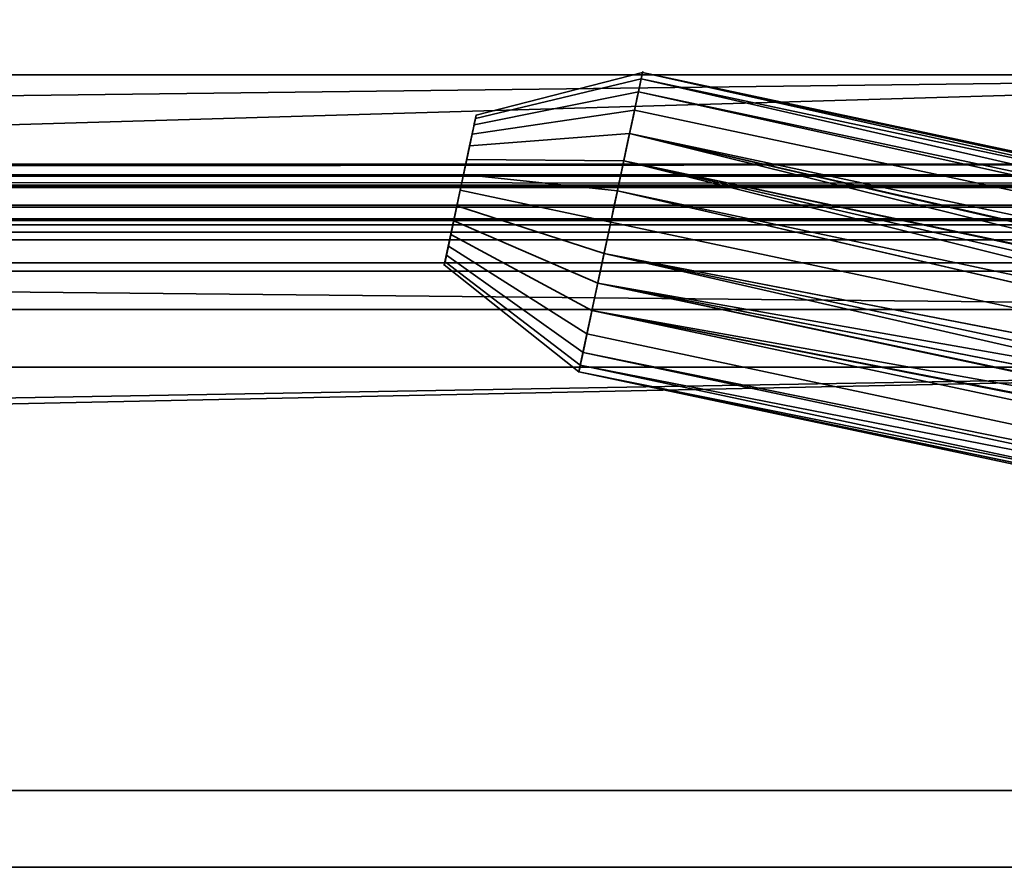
# Model space of a CAD drawing. Header units: millimetres. Extents: x -488 to 6688, y -115 to 115.
# Tile 337 of 656: x 263 to 289, y -41 to -18. Entities that reach past the tile are written whole.
import ezdxf

# ---------------------------------------------------------------- set-up
doc = ezdxf.new("R2010")
doc.units = ezdxf.units.MM
doc.layers.add('151', color=7, linetype='Continuous', true_color=0xffffff)

# ---------------------------------------------------------------- blocks, each defined once
blk = doc.blocks.new('UG_SURFACE_007')
at = {"layer": '151', "color": 35, "linetype": 'Continuous', "lineweight": 35}
for points in [[(-306.5, -19.9, 2017), (306.5, -19.9, 2017), (306.5, -8, 2017)], [(-306.5, -8, 2017), (-306.5, -19.9, 2017), (306.5, -8, 2017)], [(306.5, -8), (306.5, -19.9), (-306.5, -19.9), (-306.5, -8)], [(-320.5, -38.5), (306.5, -19.9), (308.5, -19.9), (308.5, -27.5)], [(-308.5, -27.5), (306.5, -19.9), (-320.5, -38.5)], [(-306.5, -19.9, 2017), (-308.5, -19.9, 2017), (-308.5, -26, 2017), (308.5, -26, 2017)], [(-306.5, -19.9), (306.5, -19.9), (-308.5, -27.5)], [(306.5, -19.9, 2017), (-306.5, -19.9, 2017), (308.5, -26, 2017)], [(-308.5, -26, 2030), (308.5, -26, 2030), (308.5, -26, 2017), (-308.5, -26, 2017)], [(308.5, -27.5, 2030), (308.5, -26, 2030), (-308.5, -26, 2030), (-308.5, -27.5, 2030)], [(320.5, -38.5), (-320.5, -38.5), (308.5, -27.5)], [(-318.5, -40.5, 2030), (308.5, -27.5, 2030), (-308.5, -27.5, 2030)], [(308.5, -27.5, 2030), (-318.5, -40.5, 2030), (318.5, -40.5, 2030)], [(-318.5, -40.5, 2), (-320.5, -38.5), (320.5, -38.5), (318.5, -40.5, 2)], [(-318.5, -40.5, 2), (318.5, -40.5, 2), (318.5, -40.5, 2030), (-318.5, -40.5, 2030)]]:
    blk.add_3dface(points, dxfattribs=at)
blk = doc.blocks.new('UG_SURFACE_037')
at = {"layer": '151', "color": 252, "linetype": 'Continuous', "lineweight": 35}
for points in [[(279.089, -20.338, 364), (279.196, -19.835, 362.418), (274.87, -20.949, 362.209), (274.817, -21.2, 363)], [(279.089, -20.338, 293.5), (279.196, -19.835, 291.918), (274.87, -20.949, 291.709), (274.817, -21.2, 292.5)], [(279.196, -19.835, 362.418), (279.16, -20.005, 360.764), (274.852, -21.034, 361.382), (274.87, -20.949, 362.209)], [(279.196, -19.835, 291.918), (279.16, -20.005, 290.264), (274.852, -21.034, 290.882), (274.87, -20.949, 291.709)], [(279.196, -19.835, 362.418), (279.089, -20.338, 364), (324.914, -30.078, 364)], [(279.196, -19.835, 291.918), (279.089, -20.338, 293.5), (324.914, -30.078, 293.5)], [(325.169, -29.784, 360.764), (279.16, -20.005, 360.764), (279.196, -19.835, 362.418)], [(325.169, -29.784, 290.264), (279.16, -20.005, 290.264), (279.196, -19.835, 291.918)], [(324.914, -30.078, 364), (325.166, -29.787, 363.245), (279.196, -19.835, 362.418)], [(279.196, -19.835, 362.418), (325.308, -29.636, 361.581), (325.169, -29.784, 360.764)], [(279.196, -19.835, 362.418), (325.308, -29.636, 362.418), (325.308, -29.636, 361.581)], [(325.166, -29.787, 363.245), (325.308, -29.636, 362.418), (279.196, -19.835, 362.418)], [(324.914, -30.078, 293.5), (325.167, -29.786, 292.741), (279.196, -19.835, 291.918)], [(279.196, -19.835, 291.918), (325.308, -29.636, 291.078), (325.169, -29.784, 290.264)], [(279.196, -19.835, 291.918), (325.308, -29.636, 291.918), (325.308, -29.636, 291.078)], [(325.167, -29.786, 292.741), (325.308, -29.636, 291.918), (279.196, -19.835, 291.918)], [(279.16, -20.005, 360.764), (278.987, -20.818, 359.323), (274.766, -21.441, 360.662), (274.852, -21.034, 361.382)], [(279.16, -20.005, 290.264), (278.987, -20.818, 288.823), (274.766, -21.441, 290.162), (274.852, -21.034, 290.882)], [(324.636, -30.444, 359.455), (324.583, -30.51, 359.323), (278.987, -20.818, 359.323), (279.16, -20.005, 360.764)], [(324.583, -30.51, 288.823), (278.987, -20.818, 288.823), (279.16, -20.005, 290.264), (325.169, -29.784, 290.264)], [(279.16, -20.005, 360.764), (325.169, -29.784, 360.764), (324.636, -30.444, 359.455)], [(278.858, -21.426, 365.236), (279.089, -20.338, 364), (274.817, -21.2, 363), (274.701, -21.744, 363.618)], [(278.858, -21.426, 294.736), (279.089, -20.338, 293.5), (274.817, -21.2, 292.5), (274.701, -21.744, 293.118)], [(279.089, -20.338, 364), (278.858, -21.426, 365.236), (324.223, -31.069, 365.236), (324.651, -30.454, 364.469)], [(324.914, -30.078, 293.5), (279.089, -20.338, 293.5), (278.858, -21.426, 294.736), (324.223, -31.069, 294.736)], [(324.651, -30.454, 364.469), (324.914, -30.078, 364), (279.089, -20.338, 364)], [(274.817, -21.2, 363), (274.87, -20.949, 362.209), (274.852, -21.034, 361.382), (274.457, -22.894, 362)], [(274.817, -21.2, 292.5), (274.87, -20.949, 291.709), (274.852, -21.034, 290.882), (274.457, -22.894, 291.5)], [(278.987, -20.818, 359.323), (278.707, -22.135, 358.346), (274.626, -22.099, 360.173), (274.766, -21.441, 360.662)], [(278.987, -20.818, 288.823), (278.707, -22.135, 287.846), (274.626, -22.099, 289.673), (274.766, -21.441, 290.162)], [(323.877, -31.736, 358.346), (278.707, -22.135, 358.346), (278.987, -20.818, 359.323), (324.583, -30.51, 359.323)], [(323.877, -31.736, 287.846), (278.707, -22.135, 287.846), (278.987, -20.818, 288.823), (324.583, -30.51, 288.823)], [(274.852, -21.034, 361.382), (274.766, -21.441, 360.662), (274.626, -22.099, 360.173), (274.457, -22.894, 362)], [(274.852, -21.034, 290.882), (274.766, -21.441, 290.162), (274.626, -22.099, 289.673), (274.457, -22.894, 291.5)], [(274.543, -22.488, 363.956), (274.701, -21.744, 363.618), (274.817, -21.2, 363), (274.457, -22.894, 362)], [(274.457, -22.894, 291.5), (274.543, -22.488, 293.456), (274.701, -21.744, 293.118), (274.817, -21.2, 292.5)], [(278.542, -22.912, 365.913), (278.858, -21.426, 365.236), (274.701, -21.744, 363.618), (274.543, -22.488, 363.956)], [(278.542, -22.912, 295.413), (278.858, -21.426, 294.736), (274.701, -21.744, 293.118), (274.543, -22.488, 293.456)], [(278.858, -21.426, 365.236), (278.542, -22.912, 365.913), (323.582, -32.486, 365.913)], [(278.858, -21.426, 294.736), (278.542, -22.912, 295.413), (323.582, -32.486, 295.413)], [(323.582, -32.486, 365.913), (323.88, -31.73, 365.651), (278.858, -21.426, 365.236)], [(323.88, -31.73, 365.651), (324.223, -31.069, 365.236), (278.858, -21.426, 365.236)], [(323.582, -32.486, 295.413), (323.852, -31.8, 295.176), (278.858, -21.426, 294.736)], [(323.852, -31.8, 295.176), (323.879, -31.73, 295.151), (278.858, -21.426, 294.736)], [(323.879, -31.73, 295.151), (324.223, -31.069, 294.736), (278.858, -21.426, 294.736)], [(274.626, -22.099, 360.173), (274.457, -22.894, 360), (274.287, -23.69, 360.173), (274.457, -22.894, 362)], [(274.626, -22.099, 289.673), (274.457, -22.894, 289.5), (274.287, -23.69, 289.673), (274.457, -22.894, 291.5)], [(278.707, -22.135, 358.346), (278.369, -23.726, 358), (274.457, -22.894, 360), (274.626, -22.099, 360.173)], [(278.707, -22.135, 287.846), (278.369, -23.726, 287.5), (274.457, -22.894, 289.5), (274.626, -22.099, 289.673)], [(323.364, -33.29, 358), (278.369, -23.726, 358), (278.707, -22.135, 358.346)], [(323.364, -33.29, 287.5), (278.369, -23.726, 287.5), (278.707, -22.135, 287.846)], [(278.707, -22.135, 358.346), (323.585, -32.477, 358.089), (323.364, -33.29, 358)], [(278.707, -22.135, 358.346), (323.877, -31.736, 358.346), (323.585, -32.477, 358.089)], [(278.707, -22.135, 287.846), (323.583, -32.483, 287.588), (323.364, -33.29, 287.5)], [(278.707, -22.135, 287.846), (323.877, -31.736, 287.846), (323.852, -31.8, 287.824)], [(323.852, -31.8, 287.824), (323.583, -32.483, 287.588), (278.707, -22.135, 287.846)], [(274.212, -24.044, 363.618), (274.37, -23.301, 363.956), (274.543, -22.488, 363.956), (274.457, -22.894, 362)], [(278.196, -24.539, 365.913), (278.542, -22.912, 365.913), (274.543, -22.488, 363.956), (274.37, -23.301, 363.956)], [(274.37, -23.301, 293.456), (274.457, -22.894, 293.5), (274.543, -22.488, 293.456), (274.457, -22.894, 291.5)], [(278.369, -23.726, 295.5), (278.542, -22.912, 295.413), (274.543, -22.488, 293.456), (274.457, -22.894, 293.5)], [(274.148, -24.348, 360.662), (274.061, -24.755, 361.382), (274.043, -24.84, 362.209), (274.457, -22.894, 362)], [(274.043, -24.84, 362.209), (274.096, -24.589, 363), (274.212, -24.044, 363.618), (274.457, -22.894, 362)], [(274.061, -24.755, 290.882), (274.043, -24.84, 291.709), (274.096, -24.589, 292.5), (274.457, -22.894, 291.5)], [(274.287, -23.69, 289.673), (274.148, -24.348, 290.162), (274.061, -24.755, 290.882), (274.457, -22.894, 291.5)], [(274.096, -24.589, 292.5), (274.212, -24.044, 293.118), (274.37, -23.301, 293.456), (274.457, -22.894, 291.5)], [(274.457, -22.894, 362), (274.287, -23.69, 360.173), (274.148, -24.348, 360.662)], [(278.369, -23.726, 358), (278.031, -25.317, 358.346), (274.287, -23.69, 360.173), (274.457, -22.894, 360)], [(278.369, -23.726, 287.5), (278.031, -25.317, 287.846), (274.287, -23.69, 289.673), (274.457, -22.894, 289.5)], [(274.457, -22.894, 293.5), (274.37, -23.301, 293.456), (278.196, -24.539, 295.413), (278.369, -23.726, 295.5)], [(278.542, -22.912, 365.913), (278.196, -24.539, 365.913), (323.363, -33.293, 366)], [(278.542, -22.912, 295.413), (278.369, -23.726, 295.5), (323.364, -33.287, 295.5)], [(323.363, -33.293, 366), (323.364, -33.29, 366), (278.542, -22.912, 365.913)], [(323.364, -33.29, 366), (323.582, -32.486, 365.913), (278.542, -22.912, 365.913)], [(323.364, -33.287, 295.5), (323.582, -32.486, 295.413), (278.542, -22.912, 295.413)], [(277.88, -26.026, 365.236), (278.196, -24.539, 365.913), (274.37, -23.301, 363.956), (274.212, -24.044, 363.618)], [(277.88, -26.026, 294.736), (278.196, -24.539, 295.413), (274.37, -23.301, 293.456), (274.212, -24.044, 293.118)], [(278.031, -25.317, 358.346), (277.751, -26.634, 359.323), (274.148, -24.348, 360.662), (274.287, -23.69, 360.173)], [(278.031, -25.317, 287.846), (277.751, -26.634, 288.823), (274.148, -24.348, 290.162), (274.287, -23.69, 289.673)], [(278.031, -25.317, 358.346), (278.369, -23.726, 358), (323.364, -33.29, 358)], [(278.031, -25.317, 287.846), (278.369, -23.726, 287.5), (323.364, -33.29, 287.5)], [(323.364, -33.287, 295.5), (278.369, -23.726, 295.5), (278.196, -24.539, 295.413)], [(277.649, -27.114, 364), (277.88, -26.026, 365.236), (274.212, -24.044, 363.618), (274.096, -24.589, 363)], [(277.649, -27.114, 293.5), (277.88, -26.026, 294.736), (274.212, -24.044, 293.118), (274.096, -24.589, 292.5)], [(277.751, -26.634, 359.323), (277.578, -27.447, 360.764), (274.061, -24.755, 361.382), (274.148, -24.348, 360.662)], [(277.751, -26.634, 288.823), (277.578, -27.447, 290.264), (274.061, -24.755, 290.882), (274.148, -24.348, 290.162)], [(323.236, -34.113, 365.913), (278.196, -24.539, 365.913), (277.88, -26.026, 365.236)], [(323.204, -34.849, 295.176), (278.196, -24.539, 295.413), (277.88, -26.026, 294.736)], [(278.196, -24.539, 365.913), (323.236, -34.113, 365.913), (323.363, -33.293, 366)], [(323.204, -34.849, 295.176), (323.236, -34.113, 295.413), (278.196, -24.539, 295.413)], [(278.196, -24.539, 295.413), (323.236, -34.113, 295.413), (323.364, -33.287, 295.5)], [(277.542, -27.617, 362.418), (277.649, -27.114, 364), (274.096, -24.589, 363), (274.043, -24.84, 362.209)], [(277.542, -27.617, 291.918), (277.649, -27.114, 293.5), (274.096, -24.589, 292.5), (274.043, -24.84, 291.709)], [(277.578, -27.447, 360.764), (277.542, -27.617, 362.418), (274.043, -24.84, 362.209), (274.061, -24.755, 361.382)], [(277.578, -27.447, 290.264), (277.542, -27.617, 291.918), (274.043, -24.84, 291.709), (274.061, -24.755, 290.882)], [(323.347, -36.325, 359.323), (277.751, -26.634, 359.323), (278.031, -25.317, 358.346), (323.2, -34.918, 358.346)], [(323.347, -36.325, 288.823), (277.751, -26.634, 288.823), (278.031, -25.317, 287.846), (323.2, -34.918, 287.846)], [(323.364, -33.29, 358), (323.236, -34.116, 358.088), (278.031, -25.317, 358.346)], [(323.236, -34.116, 358.088), (323.2, -34.918, 358.346), (278.031, -25.317, 358.346)], [(278.031, -25.317, 287.846), (323.235, -34.123, 287.589), (323.203, -34.849, 287.824)], [(323.364, -33.29, 287.5), (323.235, -34.123, 287.589), (278.031, -25.317, 287.846)], [(323.203, -34.849, 287.824), (323.2, -34.918, 287.846), (278.031, -25.317, 287.846)], [(323.386, -36.404, 364.469), (323.245, -35.668, 365.236), (277.88, -26.026, 365.236), (277.649, -27.114, 364)], [(323.245, -35.668, 294.736), (277.88, -26.026, 294.736), (277.649, -27.114, 293.5), (323.473, -36.855, 293.5)], [(277.88, -26.026, 365.236), (323.2, -34.925, 365.651), (323.236, -34.113, 365.913)], [(277.88, -26.026, 365.236), (323.245, -35.668, 365.236), (323.2, -34.925, 365.651)], [(277.88, -26.026, 294.736), (323.2, -34.925, 295.151), (323.204, -34.849, 295.176)], [(277.88, -26.026, 294.736), (323.245, -35.668, 294.736), (323.2, -34.925, 295.151)], [(277.578, -27.447, 360.764), (277.751, -26.634, 359.323), (323.347, -36.325, 359.323), (323.369, -36.407, 359.455)], [(323.587, -37.226, 290.264), (277.578, -27.447, 290.264), (277.751, -26.634, 288.823), (323.347, -36.325, 288.823)], [(323.473, -36.855, 364), (277.649, -27.114, 364), (277.542, -27.617, 362.418)], [(323.473, -36.855, 293.5), (277.649, -27.114, 293.5), (277.542, -27.617, 291.918)], [(277.649, -27.114, 364), (323.473, -36.855, 364), (323.386, -36.404, 364.469)], [(277.542, -27.617, 362.418), (277.578, -27.447, 360.764), (323.587, -37.226, 360.764)], [(277.542, -27.617, 291.918), (277.578, -27.447, 290.264), (323.587, -37.226, 290.264)], [(323.587, -37.226, 360.764), (323.654, -37.418, 361.578), (277.542, -27.617, 362.418)], [(277.542, -27.617, 362.418), (323.586, -37.225, 363.241), (323.473, -36.855, 364)], [(277.542, -27.617, 362.418), (323.654, -37.418, 362.418), (323.586, -37.225, 363.241)], [(323.654, -37.418, 361.578), (323.654, -37.418, 362.418), (277.542, -27.617, 362.418)], [(323.587, -37.226, 290.264), (323.654, -37.418, 291.081), (277.542, -27.617, 291.918)], [(277.542, -27.617, 291.918), (323.586, -37.223, 292.745), (323.473, -36.855, 293.5)], [(277.542, -27.617, 291.918), (323.654, -37.418, 291.918), (323.586, -37.223, 292.745)], [(323.654, -37.418, 291.081), (323.654, -37.418, 291.918), (277.542, -27.617, 291.918)], [(323.369, -36.407, 359.455), (323.587, -37.226, 360.764), (277.578, -27.447, 360.764)]]:
    blk.add_3dface(points, dxfattribs=at)
blk = doc.blocks.new('UG_SURFACE_044')
at = {"layer": '151', "color": 252, "linetype": 'Continuous', "lineweight": 35}
for points in [[(279.089, -20.338, 1799), (279.196, -19.835, 1797.418), (274.87, -20.949, 1797.209), (274.817, -21.2, 1798)], [(279.089, -20.338, 1728.5), (279.196, -19.835, 1726.918), (274.87, -20.949, 1726.709), (274.817, -21.2, 1727.5)], [(279.196, -19.835, 1797.418), (279.16, -20.005, 1795.764), (274.852, -21.034, 1796.382), (274.87, -20.949, 1797.209)], [(279.196, -19.835, 1726.918), (279.16, -20.005, 1725.264), (274.852, -21.034, 1725.882), (274.87, -20.949, 1726.709)], [(279.196, -19.835, 1797.418), (279.089, -20.338, 1799), (324.914, -30.078, 1799)], [(279.196, -19.835, 1726.918), (279.089, -20.338, 1728.5), (324.914, -30.078, 1728.5)], [(325.169, -29.784, 1795.764), (279.16, -20.005, 1795.764), (279.196, -19.835, 1797.418)], [(325.169, -29.784, 1725.264), (279.16, -20.005, 1725.264), (279.196, -19.835, 1726.918)], [(324.914, -30.078, 1799), (325.166, -29.787, 1798.245), (279.196, -19.835, 1797.418)], [(279.196, -19.835, 1797.418), (325.308, -29.636, 1796.581), (325.169, -29.784, 1795.764)], [(279.196, -19.835, 1797.418), (325.308, -29.636, 1797.418), (325.308, -29.636, 1796.581)], [(325.166, -29.787, 1798.245), (325.308, -29.636, 1797.418), (279.196, -19.835, 1797.418)], [(324.914, -30.078, 1728.5), (325.167, -29.786, 1727.741), (279.196, -19.835, 1726.918)], [(279.196, -19.835, 1726.918), (325.308, -29.636, 1726.078), (325.169, -29.784, 1725.264)], [(279.196, -19.835, 1726.918), (325.308, -29.636, 1726.918), (325.308, -29.636, 1726.078)], [(325.167, -29.786, 1727.741), (325.308, -29.636, 1726.918), (279.196, -19.835, 1726.918)], [(279.16, -20.005, 1795.764), (278.987, -20.818, 1794.323), (274.766, -21.441, 1795.662), (274.852, -21.034, 1796.382)], [(279.16, -20.005, 1725.264), (278.987, -20.818, 1723.823), (274.766, -21.441, 1725.162), (274.852, -21.034, 1725.882)], [(324.636, -30.444, 1794.455), (324.583, -30.51, 1794.323), (278.987, -20.818, 1794.323), (279.16, -20.005, 1795.764)], [(324.583, -30.51, 1723.823), (278.987, -20.818, 1723.823), (279.16, -20.005, 1725.264), (325.169, -29.784, 1725.264)], [(279.16, -20.005, 1795.764), (325.169, -29.784, 1795.764), (324.636, -30.444, 1794.455)], [(278.858, -21.426, 1800.236), (279.089, -20.338, 1799), (274.817, -21.2, 1798), (274.701, -21.744, 1798.618)], [(278.858, -21.426, 1729.736), (279.089, -20.338, 1728.5), (274.817, -21.2, 1727.5), (274.701, -21.744, 1728.118)], [(279.089, -20.338, 1799), (278.858, -21.426, 1800.236), (324.223, -31.069, 1800.236), (324.651, -30.454, 1799.469)], [(324.914, -30.078, 1728.5), (279.089, -20.338, 1728.5), (278.858, -21.426, 1729.736), (324.223, -31.069, 1729.736)], [(324.651, -30.454, 1799.469), (324.914, -30.078, 1799), (279.089, -20.338, 1799)], [(274.817, -21.2, 1798), (274.87, -20.949, 1797.209), (274.852, -21.034, 1796.382), (274.457, -22.894, 1797)], [(274.817, -21.2, 1727.5), (274.87, -20.949, 1726.709), (274.852, -21.034, 1725.882), (274.457, -22.894, 1726.5)], [(278.987, -20.818, 1794.323), (278.707, -22.135, 1793.346), (274.626, -22.099, 1795.173), (274.766, -21.441, 1795.662)], [(278.987, -20.818, 1723.823), (278.707, -22.135, 1722.846), (274.626, -22.099, 1724.673), (274.766, -21.441, 1725.162)], [(323.877, -31.736, 1793.346), (278.707, -22.135, 1793.346), (278.987, -20.818, 1794.323), (324.583, -30.51, 1794.323)], [(323.877, -31.736, 1722.846), (278.707, -22.135, 1722.846), (278.987, -20.818, 1723.823), (324.583, -30.51, 1723.823)], [(274.852, -21.034, 1796.382), (274.766, -21.441, 1795.662), (274.626, -22.099, 1795.173), (274.457, -22.894, 1797)], [(274.852, -21.034, 1725.882), (274.766, -21.441, 1725.162), (274.626, -22.099, 1724.673), (274.457, -22.894, 1726.5)], [(274.543, -22.488, 1798.956), (274.701, -21.744, 1798.618), (274.817, -21.2, 1798), (274.457, -22.894, 1797)], [(274.457, -22.894, 1726.5), (274.543, -22.488, 1728.456), (274.701, -21.744, 1728.118), (274.817, -21.2, 1727.5)], [(278.542, -22.912, 1800.913), (278.858, -21.426, 1800.236), (274.701, -21.744, 1798.618), (274.543, -22.488, 1798.956)], [(278.542, -22.912, 1730.413), (278.858, -21.426, 1729.736), (274.701, -21.744, 1728.118), (274.543, -22.488, 1728.456)], [(278.858, -21.426, 1800.236), (278.542, -22.912, 1800.913), (323.582, -32.486, 1800.913)], [(278.858, -21.426, 1729.736), (278.542, -22.912, 1730.413), (323.582, -32.486, 1730.413)], [(323.582, -32.486, 1800.913), (323.88, -31.73, 1800.651), (278.858, -21.426, 1800.236)], [(323.88, -31.73, 1800.651), (324.223, -31.069, 1800.236), (278.858, -21.426, 1800.236)], [(323.582, -32.486, 1730.413), (323.852, -31.8, 1730.176), (278.858, -21.426, 1729.736)], [(323.852, -31.8, 1730.176), (323.879, -31.73, 1730.152), (278.858, -21.426, 1729.736)], [(323.879, -31.73, 1730.152), (324.223, -31.069, 1729.736), (278.858, -21.426, 1729.736)], [(274.626, -22.099, 1795.173), (274.457, -22.894, 1795), (274.287, -23.69, 1795.173), (274.457, -22.894, 1797)], [(274.626, -22.099, 1724.673), (274.457, -22.894, 1724.5), (274.287, -23.69, 1724.673), (274.457, -22.894, 1726.5)], [(278.707, -22.135, 1793.346), (278.369, -23.726, 1793), (274.457, -22.894, 1795), (274.626, -22.099, 1795.173)], [(278.707, -22.135, 1722.846), (278.369, -23.726, 1722.5), (274.457, -22.894, 1724.5), (274.626, -22.099, 1724.673)], [(323.364, -33.29, 1793), (278.369, -23.726, 1793), (278.707, -22.135, 1793.346)], [(323.364, -33.29, 1722.5), (278.369, -23.726, 1722.5), (278.707, -22.135, 1722.846)], [(278.707, -22.135, 1793.346), (323.585, -32.477, 1793.09), (323.364, -33.29, 1793)], [(278.707, -22.135, 1793.346), (323.877, -31.736, 1793.346), (323.585, -32.477, 1793.09)], [(278.707, -22.135, 1722.846), (323.583, -32.483, 1722.588), (323.364, -33.29, 1722.5)], [(278.707, -22.135, 1722.846), (323.877, -31.736, 1722.846), (323.852, -31.8, 1722.824)], [(323.852, -31.8, 1722.824), (323.583, -32.483, 1722.588), (278.707, -22.135, 1722.846)], [(274.212, -24.044, 1798.618), (274.37, -23.301, 1798.956), (274.543, -22.488, 1798.956), (274.457, -22.894, 1797)], [(278.196, -24.539, 1800.913), (278.542, -22.912, 1800.913), (274.543, -22.488, 1798.956), (274.37, -23.301, 1798.956)], [(274.37, -23.301, 1728.456), (274.457, -22.894, 1728.5), (274.543, -22.488, 1728.456), (274.457, -22.894, 1726.5)], [(278.369, -23.726, 1730.5), (278.542, -22.912, 1730.413), (274.543, -22.488, 1728.456), (274.457, -22.894, 1728.5)], [(274.148, -24.348, 1795.662), (274.061, -24.755, 1796.382), (274.043, -24.84, 1797.209), (274.457, -22.894, 1797)], [(274.043, -24.84, 1797.209), (274.096, -24.589, 1798), (274.212, -24.044, 1798.618), (274.457, -22.894, 1797)], [(274.061, -24.755, 1725.882), (274.043, -24.84, 1726.709), (274.096, -24.589, 1727.5), (274.457, -22.894, 1726.5)], [(274.287, -23.69, 1724.673), (274.148, -24.348, 1725.162), (274.061, -24.755, 1725.882), (274.457, -22.894, 1726.5)], [(274.096, -24.589, 1727.5), (274.212, -24.044, 1728.118), (274.37, -23.301, 1728.456), (274.457, -22.894, 1726.5)], [(274.457, -22.894, 1797), (274.287, -23.69, 1795.173), (274.148, -24.348, 1795.662)], [(278.369, -23.726, 1793), (278.031, -25.317, 1793.346), (274.287, -23.69, 1795.173), (274.457, -22.894, 1795)], [(278.369, -23.726, 1722.5), (278.031, -25.317, 1722.846), (274.287, -23.69, 1724.673), (274.457, -22.894, 1724.5)], [(274.457, -22.894, 1728.5), (274.37, -23.301, 1728.456), (278.196, -24.539, 1730.413), (278.369, -23.726, 1730.5)], [(278.542, -22.912, 1800.913), (278.196, -24.539, 1800.913), (323.363, -33.293, 1801)], [(278.542, -22.912, 1730.413), (278.369, -23.726, 1730.5), (323.364, -33.287, 1730.5)], [(323.363, -33.293, 1801), (323.364, -33.29, 1801), (278.542, -22.912, 1800.913)], [(323.364, -33.29, 1801), (323.582, -32.486, 1800.913), (278.542, -22.912, 1800.913)], [(323.364, -33.287, 1730.5), (323.582, -32.486, 1730.413), (278.542, -22.912, 1730.413)], [(277.88, -26.026, 1800.236), (278.196, -24.539, 1800.913), (274.37, -23.301, 1798.956), (274.212, -24.044, 1798.618)], [(277.88, -26.026, 1729.736), (278.196, -24.539, 1730.413), (274.37, -23.301, 1728.456), (274.212, -24.044, 1728.118)], [(278.031, -25.317, 1793.346), (277.751, -26.634, 1794.323), (274.148, -24.348, 1795.662), (274.287, -23.69, 1795.173)], [(278.031, -25.317, 1722.846), (277.751, -26.634, 1723.823), (274.148, -24.348, 1725.162), (274.287, -23.69, 1724.673)], [(278.031, -25.317, 1793.346), (278.369, -23.726, 1793), (323.364, -33.29, 1793)], [(278.031, -25.317, 1722.846), (278.369, -23.726, 1722.5), (323.364, -33.29, 1722.5)], [(323.364, -33.287, 1730.5), (278.369, -23.726, 1730.5), (278.196, -24.539, 1730.413)], [(277.649, -27.114, 1799), (277.88, -26.026, 1800.236), (274.212, -24.044, 1798.618), (274.096, -24.589, 1798)], [(277.649, -27.114, 1728.5), (277.88, -26.026, 1729.736), (274.212, -24.044, 1728.118), (274.096, -24.589, 1727.5)], [(277.751, -26.634, 1794.323), (277.578, -27.447, 1795.764), (274.061, -24.755, 1796.382), (274.148, -24.348, 1795.662)], [(277.751, -26.634, 1723.823), (277.578, -27.447, 1725.264), (274.061, -24.755, 1725.882), (274.148, -24.348, 1725.162)], [(323.236, -34.113, 1800.913), (278.196, -24.539, 1800.913), (277.88, -26.026, 1800.236)], [(323.204, -34.849, 1730.176), (278.196, -24.539, 1730.413), (277.88, -26.026, 1729.736)], [(278.196, -24.539, 1800.913), (323.236, -34.113, 1800.913), (323.363, -33.293, 1801)], [(323.204, -34.849, 1730.176), (323.236, -34.113, 1730.413), (278.196, -24.539, 1730.413)], [(278.196, -24.539, 1730.413), (323.236, -34.113, 1730.413), (323.364, -33.287, 1730.5)], [(277.542, -27.617, 1797.418), (277.649, -27.114, 1799), (274.096, -24.589, 1798), (274.043, -24.84, 1797.209)], [(277.542, -27.617, 1726.918), (277.649, -27.114, 1728.5), (274.096, -24.589, 1727.5), (274.043, -24.84, 1726.709)], [(277.578, -27.447, 1795.764), (277.542, -27.617, 1797.418), (274.043, -24.84, 1797.209), (274.061, -24.755, 1796.382)], [(277.578, -27.447, 1725.264), (277.542, -27.617, 1726.918), (274.043, -24.84, 1726.709), (274.061, -24.755, 1725.882)], [(323.347, -36.325, 1794.323), (277.751, -26.634, 1794.323), (278.031, -25.317, 1793.346), (323.2, -34.918, 1793.346)], [(323.347, -36.325, 1723.823), (277.751, -26.634, 1723.823), (278.031, -25.317, 1722.846), (323.2, -34.918, 1722.846)], [(323.364, -33.29, 1793), (323.236, -34.116, 1793.088), (278.031, -25.317, 1793.346)], [(323.236, -34.116, 1793.088), (323.2, -34.918, 1793.346), (278.031, -25.317, 1793.346)], [(278.031, -25.317, 1722.846), (323.235, -34.123, 1722.589), (323.203, -34.849, 1722.824)], [(323.364, -33.29, 1722.5), (323.235, -34.123, 1722.589), (278.031, -25.317, 1722.846)], [(323.203, -34.849, 1722.824), (323.2, -34.918, 1722.846), (278.031, -25.317, 1722.846)], [(323.386, -36.404, 1799.469), (323.245, -35.668, 1800.236), (277.88, -26.026, 1800.236), (277.649, -27.114, 1799)], [(323.245, -35.668, 1729.736), (277.88, -26.026, 1729.736), (277.649, -27.114, 1728.5), (323.473, -36.855, 1728.5)], [(277.88, -26.026, 1800.236), (323.2, -34.925, 1800.651), (323.236, -34.113, 1800.913)], [(277.88, -26.026, 1800.236), (323.245, -35.668, 1800.236), (323.2, -34.925, 1800.651)], [(277.88, -26.026, 1729.736), (323.2, -34.925, 1730.151), (323.204, -34.849, 1730.176)], [(277.88, -26.026, 1729.736), (323.245, -35.668, 1729.736), (323.2, -34.925, 1730.151)], [(277.578, -27.447, 1795.764), (277.751, -26.634, 1794.323), (323.347, -36.325, 1794.323), (323.369, -36.407, 1794.455)], [(323.587, -37.226, 1725.264), (277.578, -27.447, 1725.264), (277.751, -26.634, 1723.823), (323.347, -36.325, 1723.823)], [(323.473, -36.855, 1799), (277.649, -27.114, 1799), (277.542, -27.617, 1797.418)], [(323.473, -36.855, 1728.5), (277.649, -27.114, 1728.5), (277.542, -27.617, 1726.918)], [(277.649, -27.114, 1799), (323.473, -36.855, 1799), (323.386, -36.404, 1799.469)], [(277.542, -27.617, 1797.418), (277.578, -27.447, 1795.764), (323.587, -37.226, 1795.764)], [(277.542, -27.617, 1726.918), (277.578, -27.447, 1725.264), (323.587, -37.226, 1725.264)], [(323.587, -37.226, 1795.764), (323.654, -37.418, 1796.578), (277.542, -27.617, 1797.418)], [(277.542, -27.617, 1797.418), (323.586, -37.225, 1798.241), (323.473, -36.855, 1799)], [(277.542, -27.617, 1797.418), (323.654, -37.418, 1797.418), (323.586, -37.225, 1798.241)], [(323.654, -37.418, 1796.578), (323.654, -37.418, 1797.418), (277.542, -27.617, 1797.418)], [(323.587, -37.226, 1725.264), (323.654, -37.418, 1726.081), (277.542, -27.617, 1726.918)], [(277.542, -27.617, 1726.918), (323.586, -37.223, 1727.745), (323.473, -36.855, 1728.5)], [(277.542, -27.617, 1726.918), (323.654, -37.418, 1726.918), (323.586, -37.223, 1727.745)], [(323.654, -37.418, 1726.081), (323.654, -37.418, 1726.918), (277.542, -27.617, 1726.918)], [(323.369, -36.407, 1794.455), (323.587, -37.226, 1795.764), (277.578, -27.447, 1795.764)]]:
    blk.add_3dface(points, dxfattribs=at)
blk = doc.blocks.new('UG_SURFACE_045')
at = {"layer": '151', "color": 252, "linetype": 'Continuous', "lineweight": 35}
for points in [[(279.089, -20.338, 1549), (279.196, -19.835, 1547.418), (274.87, -20.949, 1547.209), (274.817, -21.2, 1548)], [(279.089, -20.338, 1478.5), (279.196, -19.835, 1476.918), (274.87, -20.949, 1476.709), (274.817, -21.2, 1477.5)], [(279.196, -19.835, 1547.418), (279.16, -20.005, 1545.764), (274.852, -21.034, 1546.382), (274.87, -20.949, 1547.209)], [(279.196, -19.835, 1476.918), (279.16, -20.005, 1475.264), (274.852, -21.034, 1475.882), (274.87, -20.949, 1476.709)], [(279.196, -19.835, 1547.418), (279.089, -20.338, 1549), (324.914, -30.078, 1549)], [(279.196, -19.835, 1476.918), (279.089, -20.338, 1478.5), (324.914, -30.078, 1478.5)], [(325.169, -29.784, 1545.764), (279.16, -20.005, 1545.764), (279.196, -19.835, 1547.418)], [(325.169, -29.784, 1475.264), (279.16, -20.005, 1475.264), (279.196, -19.835, 1476.918)], [(324.914, -30.078, 1549), (325.166, -29.787, 1548.245), (279.196, -19.835, 1547.418)], [(279.196, -19.835, 1547.418), (325.308, -29.636, 1546.581), (325.169, -29.784, 1545.764)], [(279.196, -19.835, 1547.418), (325.308, -29.636, 1547.418), (325.308, -29.636, 1546.581)], [(325.166, -29.787, 1548.245), (325.308, -29.636, 1547.418), (279.196, -19.835, 1547.418)], [(324.914, -30.078, 1478.5), (325.167, -29.786, 1477.741), (279.196, -19.835, 1476.918)], [(279.196, -19.835, 1476.918), (325.308, -29.636, 1476.078), (325.169, -29.784, 1475.264)], [(279.196, -19.835, 1476.918), (325.308, -29.636, 1476.918), (325.308, -29.636, 1476.078)], [(325.167, -29.786, 1477.741), (325.308, -29.636, 1476.918), (279.196, -19.835, 1476.918)], [(279.16, -20.005, 1545.764), (278.987, -20.818, 1544.323), (274.766, -21.441, 1545.662), (274.852, -21.034, 1546.382)], [(279.16, -20.005, 1475.264), (278.987, -20.818, 1473.823), (274.766, -21.441, 1475.162), (274.852, -21.034, 1475.882)], [(324.636, -30.444, 1544.455), (324.583, -30.51, 1544.323), (278.987, -20.818, 1544.323), (279.16, -20.005, 1545.764)], [(324.583, -30.51, 1473.823), (278.987, -20.818, 1473.823), (279.16, -20.005, 1475.264), (325.169, -29.784, 1475.264)], [(279.16, -20.005, 1545.764), (325.169, -29.784, 1545.764), (324.636, -30.444, 1544.455)], [(278.858, -21.426, 1550.236), (279.089, -20.338, 1549), (274.817, -21.2, 1548), (274.701, -21.744, 1548.618)], [(278.858, -21.426, 1479.736), (279.089, -20.338, 1478.5), (274.817, -21.2, 1477.5), (274.701, -21.744, 1478.118)], [(279.089, -20.338, 1549), (278.858, -21.426, 1550.236), (324.223, -31.069, 1550.236), (324.651, -30.454, 1549.469)], [(324.914, -30.078, 1478.5), (279.089, -20.338, 1478.5), (278.858, -21.426, 1479.736), (324.223, -31.069, 1479.736)], [(324.651, -30.454, 1549.469), (324.914, -30.078, 1549), (279.089, -20.338, 1549)], [(274.817, -21.2, 1548), (274.87, -20.949, 1547.209), (274.852, -21.034, 1546.382), (274.457, -22.894, 1547)], [(274.817, -21.2, 1477.5), (274.87, -20.949, 1476.709), (274.852, -21.034, 1475.882), (274.457, -22.894, 1476.5)], [(278.987, -20.818, 1544.323), (278.707, -22.135, 1543.346), (274.626, -22.099, 1545.173), (274.766, -21.441, 1545.662)], [(278.987, -20.818, 1473.823), (278.707, -22.135, 1472.846), (274.626, -22.099, 1474.673), (274.766, -21.441, 1475.162)], [(323.877, -31.736, 1543.346), (278.707, -22.135, 1543.346), (278.987, -20.818, 1544.323), (324.583, -30.51, 1544.323)], [(323.877, -31.736, 1472.846), (278.707, -22.135, 1472.846), (278.987, -20.818, 1473.823), (324.583, -30.51, 1473.823)], [(274.852, -21.034, 1546.382), (274.766, -21.441, 1545.662), (274.626, -22.099, 1545.173), (274.457, -22.894, 1547)], [(274.852, -21.034, 1475.882), (274.766, -21.441, 1475.162), (274.626, -22.099, 1474.673), (274.457, -22.894, 1476.5)], [(274.543, -22.488, 1548.956), (274.701, -21.744, 1548.618), (274.817, -21.2, 1548), (274.457, -22.894, 1547)], [(274.457, -22.894, 1476.5), (274.543, -22.488, 1478.456), (274.701, -21.744, 1478.118), (274.817, -21.2, 1477.5)], [(278.542, -22.912, 1550.913), (278.858, -21.426, 1550.236), (274.701, -21.744, 1548.618), (274.543, -22.488, 1548.956)], [(278.542, -22.912, 1480.413), (278.858, -21.426, 1479.736), (274.701, -21.744, 1478.118), (274.543, -22.488, 1478.456)], [(278.858, -21.426, 1550.236), (278.542, -22.912, 1550.913), (323.582, -32.486, 1550.913)], [(278.858, -21.426, 1479.736), (278.542, -22.912, 1480.413), (323.582, -32.486, 1480.413)], [(323.582, -32.486, 1550.913), (323.88, -31.73, 1550.651), (278.858, -21.426, 1550.236)], [(323.88, -31.73, 1550.651), (324.223, -31.069, 1550.236), (278.858, -21.426, 1550.236)], [(323.582, -32.486, 1480.413), (323.852, -31.8, 1480.176), (278.858, -21.426, 1479.736)], [(323.852, -31.8, 1480.176), (323.879, -31.73, 1480.152), (278.858, -21.426, 1479.736)], [(323.879, -31.73, 1480.152), (324.223, -31.069, 1479.736), (278.858, -21.426, 1479.736)], [(274.626, -22.099, 1545.173), (274.457, -22.894, 1545), (274.287, -23.69, 1545.173), (274.457, -22.894, 1547)], [(274.626, -22.099, 1474.673), (274.457, -22.894, 1474.5), (274.287, -23.69, 1474.673), (274.457, -22.894, 1476.5)], [(278.707, -22.135, 1543.346), (278.369, -23.726, 1543), (274.457, -22.894, 1545), (274.626, -22.099, 1545.173)], [(278.707, -22.135, 1472.846), (278.369, -23.726, 1472.5), (274.457, -22.894, 1474.5), (274.626, -22.099, 1474.673)], [(323.364, -33.29, 1543), (278.369, -23.726, 1543), (278.707, -22.135, 1543.346)], [(323.364, -33.29, 1472.5), (278.369, -23.726, 1472.5), (278.707, -22.135, 1472.846)], [(278.707, -22.135, 1543.346), (323.585, -32.477, 1543.09), (323.364, -33.29, 1543)], [(278.707, -22.135, 1543.346), (323.877, -31.736, 1543.346), (323.585, -32.477, 1543.09)], [(278.707, -22.135, 1472.846), (323.583, -32.483, 1472.588), (323.364, -33.29, 1472.5)], [(278.707, -22.135, 1472.846), (323.877, -31.736, 1472.846), (323.852, -31.8, 1472.824)], [(323.852, -31.8, 1472.824), (323.583, -32.483, 1472.588), (278.707, -22.135, 1472.846)], [(274.212, -24.044, 1548.618), (274.37, -23.301, 1548.956), (274.543, -22.488, 1548.956), (274.457, -22.894, 1547)], [(278.196, -24.539, 1550.913), (278.542, -22.912, 1550.913), (274.543, -22.488, 1548.956), (274.37, -23.301, 1548.956)], [(274.37, -23.301, 1478.456), (274.457, -22.894, 1478.5), (274.543, -22.488, 1478.456), (274.457, -22.894, 1476.5)], [(278.369, -23.726, 1480.5), (278.542, -22.912, 1480.413), (274.543, -22.488, 1478.456), (274.457, -22.894, 1478.5)], [(274.148, -24.348, 1545.662), (274.061, -24.755, 1546.382), (274.043, -24.84, 1547.209), (274.457, -22.894, 1547)], [(274.043, -24.84, 1547.209), (274.096, -24.589, 1548), (274.212, -24.044, 1548.618), (274.457, -22.894, 1547)], [(274.061, -24.755, 1475.882), (274.043, -24.84, 1476.709), (274.096, -24.589, 1477.5), (274.457, -22.894, 1476.5)], [(274.287, -23.69, 1474.673), (274.148, -24.348, 1475.162), (274.061, -24.755, 1475.882), (274.457, -22.894, 1476.5)], [(274.096, -24.589, 1477.5), (274.212, -24.044, 1478.118), (274.37, -23.301, 1478.456), (274.457, -22.894, 1476.5)], [(274.457, -22.894, 1547), (274.287, -23.69, 1545.173), (274.148, -24.348, 1545.662)], [(278.369, -23.726, 1543), (278.031, -25.317, 1543.346), (274.287, -23.69, 1545.173), (274.457, -22.894, 1545)], [(278.369, -23.726, 1472.5), (278.031, -25.317, 1472.846), (274.287, -23.69, 1474.673), (274.457, -22.894, 1474.5)], [(274.457, -22.894, 1478.5), (274.37, -23.301, 1478.456), (278.196, -24.539, 1480.413), (278.369, -23.726, 1480.5)], [(278.542, -22.912, 1550.913), (278.196, -24.539, 1550.913), (323.363, -33.293, 1551)], [(278.542, -22.912, 1480.413), (278.369, -23.726, 1480.5), (323.364, -33.287, 1480.5)], [(323.363, -33.293, 1551), (323.364, -33.29, 1551), (278.542, -22.912, 1550.913)], [(323.364, -33.29, 1551), (323.582, -32.486, 1550.913), (278.542, -22.912, 1550.913)], [(323.364, -33.287, 1480.5), (323.582, -32.486, 1480.413), (278.542, -22.912, 1480.413)], [(277.88, -26.026, 1550.236), (278.196, -24.539, 1550.913), (274.37, -23.301, 1548.956), (274.212, -24.044, 1548.618)], [(277.88, -26.026, 1479.736), (278.196, -24.539, 1480.413), (274.37, -23.301, 1478.456), (274.212, -24.044, 1478.118)], [(278.031, -25.317, 1543.346), (277.751, -26.634, 1544.323), (274.148, -24.348, 1545.662), (274.287, -23.69, 1545.173)], [(278.031, -25.317, 1472.846), (277.751, -26.634, 1473.823), (274.148, -24.348, 1475.162), (274.287, -23.69, 1474.673)], [(278.031, -25.317, 1543.346), (278.369, -23.726, 1543), (323.364, -33.29, 1543)], [(278.031, -25.317, 1472.846), (278.369, -23.726, 1472.5), (323.364, -33.29, 1472.5)], [(323.364, -33.287, 1480.5), (278.369, -23.726, 1480.5), (278.196, -24.539, 1480.413)], [(277.649, -27.114, 1549), (277.88, -26.026, 1550.236), (274.212, -24.044, 1548.618), (274.096, -24.589, 1548)], [(277.649, -27.114, 1478.5), (277.88, -26.026, 1479.736), (274.212, -24.044, 1478.118), (274.096, -24.589, 1477.5)], [(277.751, -26.634, 1544.323), (277.578, -27.447, 1545.764), (274.061, -24.755, 1546.382), (274.148, -24.348, 1545.662)], [(277.751, -26.634, 1473.823), (277.578, -27.447, 1475.264), (274.061, -24.755, 1475.882), (274.148, -24.348, 1475.162)], [(323.236, -34.113, 1550.913), (278.196, -24.539, 1550.913), (277.88, -26.026, 1550.236)], [(323.204, -34.849, 1480.176), (278.196, -24.539, 1480.413), (277.88, -26.026, 1479.736)], [(278.196, -24.539, 1550.913), (323.236, -34.113, 1550.913), (323.363, -33.293, 1551)], [(323.204, -34.849, 1480.176), (323.236, -34.113, 1480.413), (278.196, -24.539, 1480.413)], [(278.196, -24.539, 1480.413), (323.236, -34.113, 1480.413), (323.364, -33.287, 1480.5)], [(277.542, -27.617, 1547.418), (277.649, -27.114, 1549), (274.096, -24.589, 1548), (274.043, -24.84, 1547.209)], [(277.542, -27.617, 1476.918), (277.649, -27.114, 1478.5), (274.096, -24.589, 1477.5), (274.043, -24.84, 1476.709)], [(277.578, -27.447, 1545.764), (277.542, -27.617, 1547.418), (274.043, -24.84, 1547.209), (274.061, -24.755, 1546.382)], [(277.578, -27.447, 1475.264), (277.542, -27.617, 1476.918), (274.043, -24.84, 1476.709), (274.061, -24.755, 1475.882)], [(323.347, -36.325, 1544.323), (277.751, -26.634, 1544.323), (278.031, -25.317, 1543.346), (323.2, -34.918, 1543.346)], [(323.347, -36.325, 1473.823), (277.751, -26.634, 1473.823), (278.031, -25.317, 1472.846), (323.2, -34.918, 1472.846)], [(323.364, -33.29, 1543), (323.236, -34.116, 1543.088), (278.031, -25.317, 1543.346)], [(323.236, -34.116, 1543.088), (323.2, -34.918, 1543.346), (278.031, -25.317, 1543.346)], [(278.031, -25.317, 1472.846), (323.235, -34.123, 1472.589), (323.203, -34.849, 1472.824)], [(323.364, -33.29, 1472.5), (323.235, -34.123, 1472.589), (278.031, -25.317, 1472.846)], [(323.203, -34.849, 1472.824), (323.2, -34.918, 1472.846), (278.031, -25.317, 1472.846)], [(323.386, -36.404, 1549.469), (323.245, -35.668, 1550.236), (277.88, -26.026, 1550.236), (277.649, -27.114, 1549)], [(323.245, -35.668, 1479.736), (277.88, -26.026, 1479.736), (277.649, -27.114, 1478.5), (323.473, -36.855, 1478.5)], [(277.88, -26.026, 1550.236), (323.2, -34.925, 1550.651), (323.236, -34.113, 1550.913)], [(277.88, -26.026, 1550.236), (323.245, -35.668, 1550.236), (323.2, -34.925, 1550.651)], [(277.88, -26.026, 1479.736), (323.2, -34.925, 1480.151), (323.204, -34.849, 1480.176)], [(277.88, -26.026, 1479.736), (323.245, -35.668, 1479.736), (323.2, -34.925, 1480.151)], [(277.578, -27.447, 1545.764), (277.751, -26.634, 1544.323), (323.347, -36.325, 1544.323), (323.369, -36.407, 1544.455)], [(323.587, -37.226, 1475.264), (277.578, -27.447, 1475.264), (277.751, -26.634, 1473.823), (323.347, -36.325, 1473.823)], [(323.473, -36.855, 1549), (277.649, -27.114, 1549), (277.542, -27.617, 1547.418)], [(323.473, -36.855, 1478.5), (277.649, -27.114, 1478.5), (277.542, -27.617, 1476.918)], [(277.649, -27.114, 1549), (323.473, -36.855, 1549), (323.386, -36.404, 1549.469)], [(277.542, -27.617, 1547.418), (277.578, -27.447, 1545.764), (323.587, -37.226, 1545.764)], [(277.542, -27.617, 1476.918), (277.578, -27.447, 1475.264), (323.587, -37.226, 1475.264)], [(323.587, -37.226, 1545.764), (323.654, -37.418, 1546.578), (277.542, -27.617, 1547.418)], [(277.542, -27.617, 1547.418), (323.586, -37.225, 1548.241), (323.473, -36.855, 1549)], [(277.542, -27.617, 1547.418), (323.654, -37.418, 1547.418), (323.586, -37.225, 1548.241)], [(323.654, -37.418, 1546.578), (323.654, -37.418, 1547.418), (277.542, -27.617, 1547.418)], [(323.587, -37.226, 1475.264), (323.654, -37.418, 1476.081), (277.542, -27.617, 1476.918)], [(277.542, -27.617, 1476.918), (323.586, -37.223, 1477.745), (323.473, -36.855, 1478.5)], [(277.542, -27.617, 1476.918), (323.654, -37.418, 1476.918), (323.586, -37.223, 1477.745)], [(323.654, -37.418, 1476.081), (323.654, -37.418, 1476.918), (277.542, -27.617, 1476.918)], [(323.369, -36.407, 1544.455), (323.587, -37.226, 1545.764), (277.578, -27.447, 1545.764)]]:
    blk.add_3dface(points, dxfattribs=at)
blk = doc.blocks.new('UG_SURFACE_049')
at = {"layer": '151', "color": 252, "linetype": 'Continuous', "lineweight": 35}
for points in [[(-312, -17.493, -10.845), (312, -17.493, -10.845), (312, -23.644, -13.084), (-312, -23.644, -13.084)], [(-312, -23.986, -12.144), (312, -23.986, -12.144), (312, -17.835, -9.906), (-312, -17.835, -9.906)], [(312, -23.644, -13.084), (312, -23.986, -12.144), (-312, -23.986, -12.144), (-312, -23.644, -13.084)]]:
    blk.add_3dface(points, dxfattribs=at)
blk = doc.blocks.new('UG_SURFACE_065')
at = {"layer": '151', "color": 252, "linetype": 'Continuous', "lineweight": 35}
for points in [[(-314.2, -22.22, 2021.45), (314.2, -22.22, 2021.45), (314.2, 12.92, 2021.45), (-314.2, 12.92, 2021.45)], [(-313, -22.22, 2020.25), (-313, 12.92, 2020.25), (313, 12.92, 2020.25), (313, -22.22, 2020.25)], [(-353, -15, 2060.25), (-353, -22.22, 2060.25), (353, -22.22, 2060.25), (353, -15, 2060.25)], [(-351.8, -15, 2059.05), (351.8, -15, 2059.05), (351.8, -22.22, 2059.05), (-351.8, -22.22, 2059.05)], [(352.947, -22.762, 2060.197), (-353, -22.22, 2060.25), (-352.947, -22.762, 2060.197)], [(352.947, -22.762, 2060.197), (353, -22.22, 2060.25), (-353, -22.22, 2060.25)], [(-351.8, -22.22, 2059.05), (351.8, -22.22, 2059.05), (351.77, -22.528, 2059.02)], [(-351.77, -22.528, 2059.02), (-351.8, -22.22, 2059.05), (351.77, -22.528, 2059.02)], [(314.23, -22.528, 2021.48), (-314.2, -22.22, 2021.45), (-314.23, -22.528, 2021.48)], [(314.23, -22.528, 2021.48), (314.2, -22.22, 2021.45), (-314.2, -22.22, 2021.45)], [(-313.053, -22.762, 2020.303), (313, -22.22, 2020.25), (313.053, -22.762, 2020.303)], [(-313.053, -22.762, 2020.303), (-313, -22.22, 2020.25), (313, -22.22, 2020.25)], [(-352.947, -22.762, 2060.197), (-352.788, -23.284, 2060.038), (352.788, -23.284, 2060.038), (352.947, -22.762, 2060.197)], [(351.77, -22.528, 2059.02), (351.68, -22.825, 2058.93), (-351.68, -22.825, 2058.93), (-351.77, -22.528, 2059.02)], [(-314.23, -22.528, 2021.48), (-314.32, -22.825, 2021.57), (314.32, -22.825, 2021.57)], [(-314.23, -22.528, 2021.48), (314.32, -22.825, 2021.57), (314.23, -22.528, 2021.48)], [(313.053, -22.762, 2020.303), (-313.212, -23.284, 2020.462), (-313.053, -22.762, 2020.303)], [(313.053, -22.762, 2020.303), (313.212, -23.284, 2020.462), (-313.212, -23.284, 2020.462)], [(351.337, -23.337, 2058.587), (-351.337, -23.337, 2058.587), (-351.68, -22.825, 2058.93), (351.68, -22.825, 2058.93)], [(314.32, -22.825, 2021.57), (-314.32, -22.825, 2021.57), (-314.663, -23.337, 2021.913), (314.663, -23.337, 2021.913)], [(352.788, -23.284, 2060.038), (-352.788, -23.284, 2060.038), (-352.186, -24.186, 2059.436), (352.186, -24.186, 2059.436)], [(313.814, -24.186, 2021.064), (-313.814, -24.186, 2021.064), (-313.212, -23.284, 2020.462), (313.212, -23.284, 2020.462)], [(350.825, -23.68, 2058.075), (-350.825, -23.68, 2058.075), (-351.337, -23.337, 2058.587), (351.337, -23.337, 2058.587)], [(314.663, -23.337, 2021.913), (-314.663, -23.337, 2021.913), (-315.175, -23.68, 2022.425), (315.175, -23.68, 2022.425)], [(350.22, -23.8, 2057.47), (-350.22, -23.8, 2057.47), (-350.825, -23.68, 2058.075), (350.825, -23.68, 2058.075)], [(-350.22, -23.8, 2057.47), (350.22, -23.8, 2057.47), (315.78, -23.8, 2023.03), (-315.78, -23.8, 2023.03)], [(315.175, -23.68, 2022.425), (-315.175, -23.68, 2022.425), (-315.78, -23.8, 2023.03), (315.78, -23.8, 2023.03)], [(352.186, -24.186, 2059.436), (-352.186, -24.186, 2059.436), (-351.284, -24.788, 2058.534), (351.284, -24.788, 2058.534)], [(314.716, -24.788, 2021.966), (-314.716, -24.788, 2021.966), (-313.814, -24.186, 2021.064), (313.814, -24.186, 2021.064)], [(351.284, -24.788, 2058.534), (-351.284, -24.788, 2058.534), (-350.22, -25, 2057.47), (350.22, -25, 2057.47)], [(315.78, -25, 2023.03), (-315.78, -25, 2023.03), (-314.716, -24.788, 2021.966), (314.716, -24.788, 2021.966)], [(-350.22, -25, 2057.47), (-315.78, -25, 2023.03), (315.78, -25, 2023.03), (350.22, -25, 2057.47)]]:
    blk.add_3dface(points, dxfattribs=at)

msp = doc.modelspace()

# ---------------------------------------------------------------- linework, layer by layer
at = {"layer": '151', "color": 251, "linetype": 'Continuous', "lineweight": -3, "true_color": 0x636466}
for p, q in [((353, -22.22, 2060.25), (-353, -22.22, 2060.25)), ((351.8, -22.22, 2059.05), (-351.8, -22.22, 2059.05)), ((314.2, -22.22, 2021.45), (-314.2, -22.22, 2021.45)), ((313, -22.22, 2020.25), (-313, -22.22, 2020.25)), ((350.22, -23.8, 2057.47), (-350.22, -23.8, 2057.47)), ((315.78, -23.8, 2023.03), (-315.78, -23.8, 2023.03)), ((312, -23.644, -13.084), (-312, -23.644, -13.084)), ((312, -23.986, -12.144), (-312, -23.986, -12.144)), ((350.22, -25, 2057.47), (-350.22, -25, 2057.47)), ((315.78, -25, 2023.03), (-315.78, -25, 2023.03)), ((308.5, -26, 2030), (-308.5, -26, 2030)), ((308.5, -26, 2017), (-308.5, -26, 2017)), ((-320.5, -38.5), (320.5, -38.5)), ((-318.5, -40.5, 2030), (318.5, -40.5, 2030)), ((318.5, -40.5, 2), (-318.5, -40.5, 2))]:
    msp.add_line(p, q, dxfattribs=at)
at = {"layer": '151', "color": 251, "linetype": 'Continuous', "lineweight": -3, "true_color": 0x636466, "extrusion": (0.978148, -0.207912, 0)}
for centre in [(34.669, 291.5, 277.219), (34.669, 362, 277.219), (34.669, 1726.5, 277.219), (34.669, 1797, 277.219), (34.669, 1476.5, 277.219), (34.669, 1547, 277.219)]:
    msp.add_circle(centre, 4, dxfattribs=at)
at = {"layer": '151', "color": 251, "linetype": 'Continuous', "lineweight": -3, "true_color": 0x636466, "extrusion": (-0.978148, 0.207912, 0)}
for centre in [(-34.669, 291.5, -273.219), (-34.669, 362, -273.219), (-34.669, 1726.5, -273.219), (-34.669, 1797, -273.219), (-34.669, 1547, -273.219), (-34.669, 1476.5, -273.219), (-34.669, 1547, -273.219)]:
    msp.add_circle(centre, 2, dxfattribs=at)

# ---------------------------------------------------------------- block references
at = {"layer": '151', "color": 251, "linetype": 'Continuous', "lineweight": -3, "true_color": 0x636466}
for name in ['UG_SURFACE_065', 'UG_SURFACE_049', 'UG_SURFACE_007', 'UG_SURFACE_037', 'UG_SURFACE_044', 'UG_SURFACE_045']:
    msp.add_blockref(name, (0, 0), dxfattribs=at)

doc.saveas('drawing.dxf')
